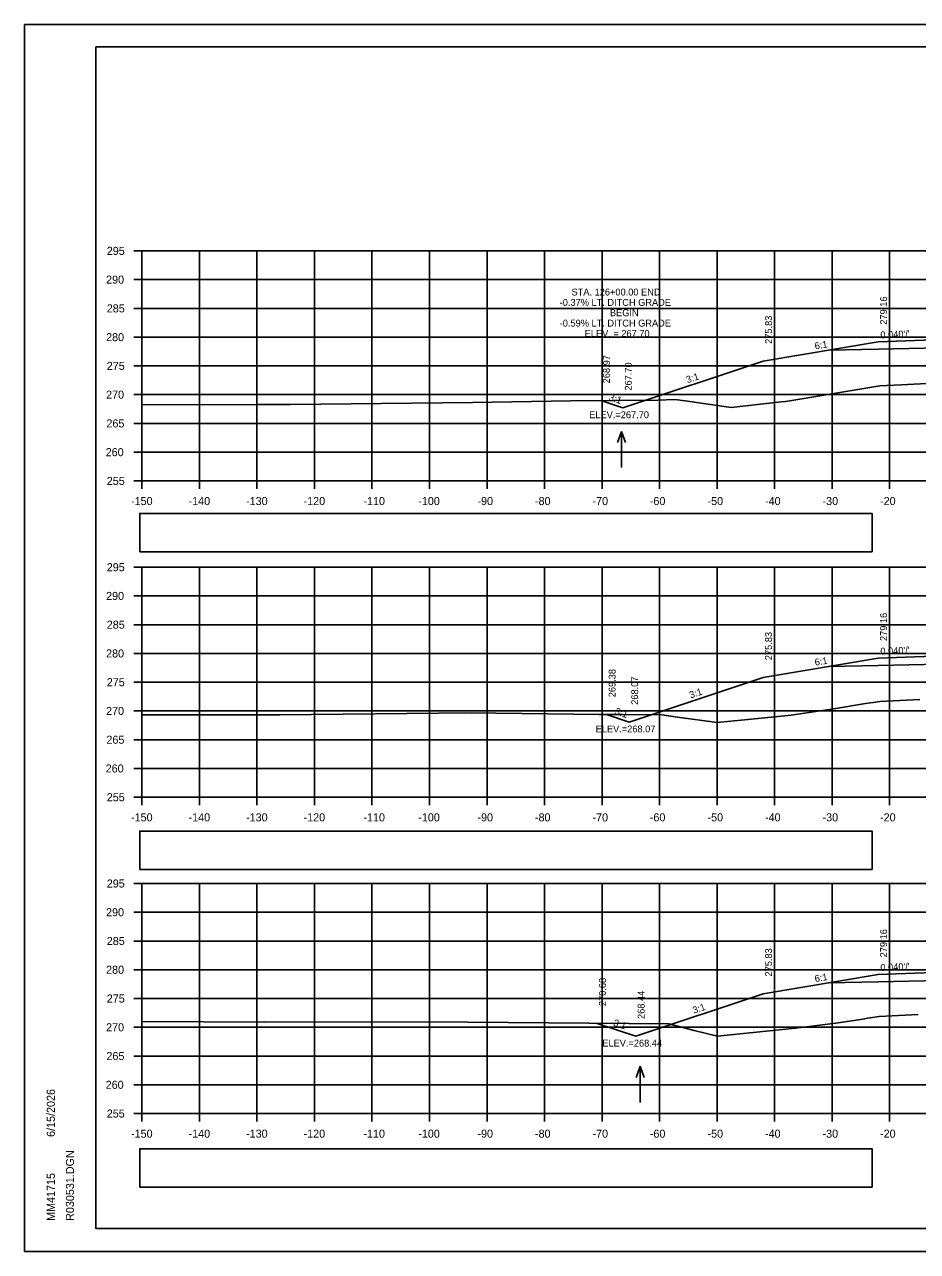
# Model space of a CAD drawing. Extents: x 285 to 4233, y -659 to 3710.
# Drawn here: x 368.9 to 524.1, y 1256.2 to 1469.5 of the extents above; entities that cross this region are included whole.
import ezdxf

# ---------------------------------------------------------------- set-up
doc = ezdxf.new("R2010")
doc.units = 0
for name, color, linetype in [('R_Alt Surface', 7, 'Continuous'), ('R_Axis', 7, 'Continuous'), ('R_Axis Annot', 7, 'Continuous'), ('R_Border', 7, 'Continuous'), ('R_Exist Surface', 7, 'Continuous'), ('R_Fin Surface', 7, 'Continuous'), ('R_Grid', 7, 'Continuous'), ('R_No Plot', 7, 'Continuous'), ('R_Water Annot', 7, 'Continuous'), ('R_Xsect Elev', 7, 'Continuous'), ('R_Xsect Slope', 7, 'Continuous')]:
    doc.layers.add(name, color=color, linetype=linetype)

msp = doc.modelspace()

# ---------------------------------------------------------------- linework, layer by layer
at = {"layer": 'R_Alt Surface'}
for points in [[(508.71, 1412.91), (517.28, 1413.08), (525.28, 1413.24), (551.28, 1413.76), (551.28, 1413.76), (557.28, 1413.64), (566.12, 1413.47)], [(508.71, 1357.91), (517.28, 1358.08), (525.28, 1358.24), (551.28, 1358.76), (551.28, 1358.76), (557.28, 1358.64), (566.12, 1358.47)], [(508.71, 1302.91), (517.28, 1303.08), (525.28, 1303.24), (551.28, 1303.76), (551.28, 1303.76), (557.28, 1303.64), (566.12, 1303.47)]]:
    msp.add_lwpolyline(points, dxfattribs=at)
at = {"layer": 'R_Axis'}
for p, q in [((387.88, 1430.18), (389.28, 1430.18)), ((389.28, 1390.18), (389.28, 1430.18)), ((387.88, 1425.18), (389.28, 1425.18)), ((387.88, 1420.18), (389.28, 1420.18)), ((387.88, 1415.18), (389.28, 1415.18)), ((387.88, 1410.18), (389.28, 1410.18)), ((387.88, 1405.18), (389.28, 1405.18)), ((387.88, 1400.18), (389.28, 1400.18)), ((387.88, 1395.18), (389.28, 1395.18)), ((387.88, 1390.18), (389.28, 1390.18)), ((389.28, 1390.18), (689.28, 1390.18)), ((389.28, 1388.78), (389.28, 1390.18)), ((399.28, 1388.78), (399.28, 1390.18)), ((409.28, 1388.78), (409.28, 1390.18)), ((419.28, 1388.78), (419.28, 1390.18)), ((429.28, 1388.78), (429.28, 1390.18)), ((439.28, 1388.78), (439.28, 1390.18)), ((449.28, 1388.78), (449.28, 1390.18)), ((459.28, 1388.78), (459.28, 1390.18)), ((469.28, 1388.78), (469.28, 1390.18)), ((479.28, 1388.78), (479.28, 1390.18)), ((489.28, 1388.78), (489.28, 1390.18)), ((499.28, 1388.78), (499.28, 1390.18)), ((509.28, 1388.78), (509.28, 1390.18)), ((519.28, 1388.78), (519.28, 1390.18)), ((387.88, 1375.18), (389.28, 1375.18)), ((389.28, 1335.18), (389.28, 1375.18)), ((387.88, 1370.18), (389.28, 1370.18)), ((387.88, 1365.18), (389.28, 1365.18)), ((387.88, 1360.18), (389.28, 1360.18)), ((387.88, 1355.18), (389.28, 1355.18)), ((387.88, 1350.18), (389.28, 1350.18)), ((387.88, 1345.18), (389.28, 1345.18)), ((387.88, 1340.18), (389.28, 1340.18)), ((387.88, 1335.18), (389.28, 1335.18)), ((389.28, 1335.18), (689.28, 1335.18)), ((389.28, 1333.78), (389.28, 1335.18)), ((399.28, 1333.78), (399.28, 1335.18)), ((409.28, 1333.78), (409.28, 1335.18)), ((419.28, 1333.78), (419.28, 1335.18)), ((429.28, 1333.78), (429.28, 1335.18)), ((439.28, 1333.78), (439.28, 1335.18)), ((449.28, 1333.78), (449.28, 1335.18)), ((459.28, 1333.78), (459.28, 1335.18)), ((469.28, 1333.78), (469.28, 1335.18)), ((479.28, 1333.78), (479.28, 1335.18)), ((489.28, 1333.78), (489.28, 1335.18)), ((499.28, 1333.78), (499.28, 1335.18)), ((509.28, 1333.78), (509.28, 1335.18)), ((519.28, 1333.78), (519.28, 1335.18)), ((387.88, 1320.18), (389.28, 1320.18)), ((389.28, 1280.18), (389.28, 1320.18)), ((387.88, 1315.18), (389.28, 1315.18)), ((387.88, 1310.18), (389.28, 1310.18)), ((387.88, 1305.18), (389.28, 1305.18)), ((387.88, 1300.18), (389.28, 1300.18)), ((387.88, 1295.18), (389.28, 1295.18)), ((387.88, 1290.18), (389.28, 1290.18)), ((387.88, 1285.18), (389.28, 1285.18)), ((387.88, 1280.18), (389.28, 1280.18)), ((389.28, 1280.18), (689.28, 1280.18)), ((389.28, 1278.78), (389.28, 1280.18)), ((399.28, 1278.78), (399.28, 1280.18)), ((409.28, 1278.78), (409.28, 1280.18)), ((419.28, 1278.78), (419.28, 1280.18)), ((429.28, 1278.78), (429.28, 1280.18)), ((439.28, 1278.78), (439.28, 1280.18)), ((449.28, 1278.78), (449.28, 1280.18)), ((459.28, 1278.78), (459.28, 1280.18)), ((469.28, 1278.78), (469.28, 1280.18)), ((479.28, 1278.78), (479.28, 1280.18)), ((489.28, 1278.78), (489.28, 1280.18)), ((499.28, 1278.78), (499.28, 1280.18)), ((509.28, 1278.78), (509.28, 1280.18)), ((519.28, 1278.78), (519.28, 1280.18))]:
    msp.add_line(p, q, dxfattribs=at)
at = {"layer": 'R_Axis Annot'}
for points in [[(388.91, 1377.87), (516.24, 1377.87), (516.24, 1384.52), (388.91, 1384.52)], [(388.91, 1322.63), (516.24, 1322.63), (516.24, 1329.28), (388.91, 1329.28)], [(388.91, 1267.39), (516.24, 1267.39), (516.24, 1274.05), (388.91, 1274.05)]]:
    msp.add_lwpolyline(points, close=True, dxfattribs=at)
at = {"layer": 'R_Border'}
for p, q in [((381.28, 1465.64), (697.46, 1465.64)), ((381.28, 1260.18), (381.28, 1465.64)), ((381.28, 1260.18), (381.28, 1260.18)), ((697.46, 1260.18), (381.28, 1260.18))]:
    msp.add_line(p, q, dxfattribs=at)
at = {"layer": 'R_Exist Surface'}
for points in [[(389.28, 1403.41), (409.12, 1403.46), (413.23, 1403.48), (415.04, 1403.49), (446.74, 1403.81), (463.85, 1404.1), (479, 1404.24), (481.94, 1404.31), (483.76, 1404.12), (491.71, 1402.92), (500.44, 1403.91), (501.16, 1404), (502.27, 1404.18), (517.59, 1406.7), (521.32, 1406.88), (526.85, 1407.17)], [(389.28, 1349.51), (407.12, 1349.49), (411.44, 1349.48), (413.24, 1349.51), (446.38, 1349.88), (468.77, 1349.58), (472.88, 1349.54), (479.66, 1349.48), (482.38, 1349.11), (489.32, 1348.2), (494.06, 1348.66), (502.15, 1349.44), (509.94, 1350.63), (515.11, 1351.45), (516.43, 1351.64), (517.56, 1351.81), (524.54, 1352.2)], [(389.28, 1296.19), (410.79, 1296.09), (429, 1296.1), (445.96, 1296.07), (474.01, 1295.81), (480.88, 1295.77), (485.32, 1294.64), (489.37, 1293.61), (491.04, 1293.79), (502.91, 1295.05), (506.67, 1295.49), (510.32, 1295.95), (514.62, 1296.61), (515.44, 1296.74), (515.91, 1296.81), (517.45, 1297.07), (524.24, 1297.4)]]:
    msp.add_lwpolyline(points, dxfattribs=at)
at = {"layer": 'R_Fin Surface'}
for points in [[(469.1, 1404.15), (472.9, 1402.88), (497.28, 1411.01), (517.28, 1414.34), (525.28, 1414.66), (527.28, 1414.7), (551.28, 1415.18), (557.28, 1414.94), (581.28, 1410.94), (589.81, 1408.1)], [(470.08, 1349.56), (474.01, 1348.25), (497.28, 1356.01), (517.28, 1359.34), (525.28, 1359.66), (527.28, 1359.7), (551.28, 1360.18), (557.28, 1359.94), (581.28, 1355.94), (589.84, 1353.09)], [(468.41, 1295.86), (475.13, 1293.62), (497.28, 1301.01), (517.28, 1304.34), (525.28, 1304.66), (527.28, 1304.7), (551.28, 1305.18), (557.28, 1304.94), (581.28, 1300.94), (589.7, 1298.13)]]:
    msp.add_lwpolyline(points, dxfattribs=at)
at = {"layer": 'R_Grid'}
for p, q in [((389.28, 1430.18), (689.28, 1430.18)), ((389.28, 1390.18), (389.28, 1430.18)), ((399.28, 1390.18), (399.28, 1430.18)), ((409.28, 1390.18), (409.28, 1430.18)), ((419.28, 1390.18), (419.28, 1430.18)), ((429.28, 1390.18), (429.28, 1430.18)), ((439.28, 1390.18), (439.28, 1430.18)), ((449.28, 1390.18), (449.28, 1430.18)), ((459.28, 1390.18), (459.28, 1430.18)), ((469.28, 1390.18), (469.28, 1430.18)), ((479.28, 1390.18), (479.28, 1430.18)), ((489.28, 1390.18), (489.28, 1430.18)), ((499.28, 1390.18), (499.28, 1430.18)), ((509.28, 1390.18), (509.28, 1430.18)), ((519.28, 1390.18), (519.28, 1430.18)), ((389.28, 1425.18), (689.28, 1425.18)), ((389.28, 1420.18), (689.28, 1420.18)), ((389.28, 1415.18), (689.28, 1415.18)), ((389.28, 1410.18), (689.28, 1410.18)), ((389.28, 1405.18), (689.28, 1405.18)), ((389.28, 1400.18), (689.28, 1400.18)), ((389.28, 1395.18), (689.28, 1395.18)), ((389.28, 1390.18), (689.28, 1390.18)), ((389.28, 1375.18), (689.28, 1375.18)), ((389.28, 1335.18), (389.28, 1375.18)), ((399.28, 1335.18), (399.28, 1375.18)), ((409.28, 1335.18), (409.28, 1375.18)), ((419.28, 1335.18), (419.28, 1375.18)), ((429.28, 1335.18), (429.28, 1375.18)), ((439.28, 1335.18), (439.28, 1375.18)), ((449.28, 1335.18), (449.28, 1375.18)), ((459.28, 1335.18), (459.28, 1375.18)), ((469.28, 1335.18), (469.28, 1375.18)), ((479.28, 1335.18), (479.28, 1375.18)), ((489.28, 1335.18), (489.28, 1375.18)), ((499.28, 1335.18), (499.28, 1375.18)), ((509.28, 1335.18), (509.28, 1375.18)), ((519.28, 1335.18), (519.28, 1375.18)), ((389.28, 1370.18), (689.28, 1370.18)), ((389.28, 1365.18), (689.28, 1365.18)), ((389.28, 1360.18), (689.28, 1360.18)), ((389.28, 1355.18), (689.28, 1355.18)), ((389.28, 1350.18), (689.28, 1350.18)), ((389.28, 1345.18), (689.28, 1345.18)), ((389.28, 1340.18), (689.28, 1340.18)), ((389.28, 1335.18), (689.28, 1335.18)), ((389.28, 1320.18), (689.28, 1320.18)), ((389.28, 1280.18), (389.28, 1320.18)), ((399.28, 1280.18), (399.28, 1320.18)), ((409.28, 1280.18), (409.28, 1320.18)), ((419.28, 1280.18), (419.28, 1320.18)), ((429.28, 1280.18), (429.28, 1320.18)), ((439.28, 1280.18), (439.28, 1320.18)), ((449.28, 1280.18), (449.28, 1320.18)), ((459.28, 1280.18), (459.28, 1320.18)), ((469.28, 1280.18), (469.28, 1320.18)), ((479.28, 1280.18), (479.28, 1320.18)), ((489.28, 1280.18), (489.28, 1320.18)), ((499.28, 1280.18), (499.28, 1320.18)), ((509.28, 1280.18), (509.28, 1320.18)), ((519.28, 1280.18), (519.28, 1320.18)), ((389.28, 1315.18), (689.28, 1315.18)), ((389.28, 1310.18), (689.28, 1310.18)), ((389.28, 1305.18), (689.28, 1305.18)), ((389.28, 1300.18), (689.28, 1300.18)), ((389.28, 1295.18), (689.28, 1295.18)), ((389.28, 1290.18), (689.28, 1290.18)), ((389.28, 1285.18), (689.28, 1285.18)), ((389.28, 1280.18), (689.28, 1280.18))]:
    msp.add_line(p, q, dxfattribs=at)
at = {"layer": 'R_No Plot'}
for p, q in [((368.88, 1469.54), (702.21, 1469.54)), ((368.88, 1256.2), (702.21, 1256.2))]:
    msp.add_line(p, q, dxfattribs=at)
for points in [[(368.87, 1469.54), (702.21, 1469.54), (702.21, 1256.2), (368.87, 1256.2)], [(615.2, 1465.64), (634.82, 1465.64), (634.82, 1455.76), (650.93, 1455.76), (674.13, 1455.76), (674.25, 1427.6), (697.46, 1427.6), (697.46, 1260.18), (381.28, 1260.18), (381.28, 1465.64)]]:
    msp.add_lwpolyline(points, close=True, dxfattribs=at)
at = {"layer": 'R_Water Annot'}
for p, q in [((472.66, 1398.79), (471.96, 1396.87)), ((472.66, 1392.51), (472.66, 1398.79)), ((472.66, 1398.79), (473.36, 1396.87)), ((475.92, 1288.39), (475.22, 1286.47)), ((475.92, 1282.11), (475.92, 1288.39)), ((475.92, 1288.39), (476.62, 1286.47))]:
    msp.add_line(p, q, dxfattribs=at)

# ---------------------------------------------------------------- texts
at = {"layer": 'R_Axis Annot'}
for s, p in [('295', (383.17, 1429.48)), ('290', (383.05, 1424.48)), ('285', (383.17, 1419.48)), ('280', (383.05, 1414.48)), ('275', (383.17, 1409.48)), ('270', (383.05, 1404.48)), ('265', (383.11, 1399.48)), ('260', (382.98, 1394.48)), ('255', (383.17, 1389.48)), ('-150', (387.39, 1385.98)), ('-140', (397.39, 1385.98)), ('-130', (407.39, 1385.98)), ('-120', (417.39, 1385.98)), ('-110', (427.79, 1385.98)), ('-100', (437.33, 1385.98)), ('-90', (447.62, 1385.98)), ('-80', (457.62, 1385.98)), ('-70', (467.62, 1385.98)), ('-60', (477.59, 1385.98)), ('-50', (487.62, 1385.98)), ('-40', (497.62, 1385.98)), ('-30', (507.62, 1385.98)), ('-20', (517.62, 1385.98)), ('295', (383.17, 1374.48)), ('290', (383.05, 1369.48)), ('285', (383.17, 1364.48)), ('280', (383.05, 1359.48)), ('275', (383.17, 1354.48)), ('270', (383.05, 1349.48)), ('265', (383.11, 1344.48)), ('260', (382.98, 1339.48)), ('255', (383.17, 1334.48)), ('-150', (387.39, 1330.98)), ('-140', (397.39, 1330.98)), ('-130', (407.39, 1330.98)), ('-120', (417.39, 1330.98)), ('-110', (427.79, 1330.98)), ('-100', (437.33, 1330.98)), ('-90', (447.62, 1330.98)), ('-80', (457.62, 1330.98)), ('-70', (467.62, 1330.98)), ('-60', (477.59, 1330.98)), ('-50', (487.62, 1330.98)), ('-40', (497.62, 1330.98)), ('-30', (507.62, 1330.98)), ('-20', (517.62, 1330.98)), ('295', (383.17, 1319.48)), ('290', (383.05, 1314.48)), ('285', (383.17, 1309.48)), ('280', (383.05, 1304.48)), ('275', (383.17, 1299.48)), ('270', (383.05, 1294.48)), ('265', (383.11, 1289.48)), ('260', (382.98, 1284.48)), ('255', (383.17, 1279.48)), ('-150', (387.39, 1275.98)), ('-140', (397.39, 1275.98)), ('-130', (407.39, 1275.98)), ('-120', (417.39, 1275.98)), ('-110', (427.79, 1275.98)), ('-100', (437.33, 1275.98)), ('-90', (447.62, 1275.98)), ('-80', (457.62, 1275.98)), ('-70', (467.62, 1275.98)), ('-60', (477.59, 1275.98)), ('-50', (487.62, 1275.98)), ('-40', (497.62, 1275.98)), ('-30', (507.62, 1275.98)), ('-20', (517.62, 1275.98))]:
    msp.add_text(s, height=1.4, dxfattribs=at).set_placement(p)
at = {"layer": 'R_Border'}
for s, p in [('6/15/2026', (374.14, 1276.11)), ('R030531.DGN', (377.47, 1261.51)), ('MM41715', (374.14, 1261.51))]:
    msp.add_text(s, height=1.4, rotation=90, dxfattribs=at).set_placement(p)
at = {"layer": 'R_Xsect Elev'}
for s, p in [('STA. 126+00.00 END', (463.98, 1422.42)), ('-0.37% LT. DITCH GRADE', (461.92, 1420.62)), ('BEGIN', (470.65, 1418.82)), ('-0.59% LT. DITCH GRADE', (461.92, 1417.02)), ('ELEV. = 267.70', (466.26, 1415.22)), ('ELEV.=267.70', (467.05, 1401.08)), ('ELEV.=268.07', (468.17, 1346.45)), ('ELEV.=268.44', (469.33, 1291.82))]:
    msp.add_text(s, height=1.2, dxfattribs=at).set_placement(p)
for s, p in [('279.16', (518.83, 1417.34)), ('275.83', (498.83, 1414.01)), ('268.97', (470.65, 1407.15)), ('267.70', (474.45, 1405.88)), ('279.16', (518.83, 1362.34)), ('275.83', (498.83, 1359.01)), ('269.38', (471.63, 1352.56)), ('268.07', (475.56, 1351.25)), ('279.16', (518.83, 1307.34)), ('275.83', (498.83, 1304.01)), ('270.68', (469.96, 1298.86)), ('268.44', (476.68, 1296.62))]:
    msp.add_text(s, height=1.2, rotation=90, dxfattribs=at).set_placement(p)
at = {"layer": 'R_Xsect Slope'}
for s, rotation, p in [('6:1', 9.4623, (506.35, 1413.03)), ("0.040'/'", 2.2906, (517.7, 1414.96)), ('3:1', 18.4349, (484.14, 1407.16)), ('3:1', 341.5651, (470.37, 1404.25)), ("0.040'/'", 2.2906, (517.7, 1359.96)), ('6:1', 9.4623, (506.35, 1358.03)), ('3:1', 18.4349, (484.7, 1352.34)), ('3:1', 341.5651, (471.42, 1349.65)), ("0.040'/'", 2.2906, (517.7, 1304.96)), ('6:1', 9.4623, (506.35, 1303.03)), ('3:1', 18.4349, (485.26, 1297.53)), ('3:1', 341.5651, (471.14, 1295.48))]:
    msp.add_text(s, height=1.2, rotation=rotation, dxfattribs=at).set_placement(p)

doc.saveas('drawing.dxf')
